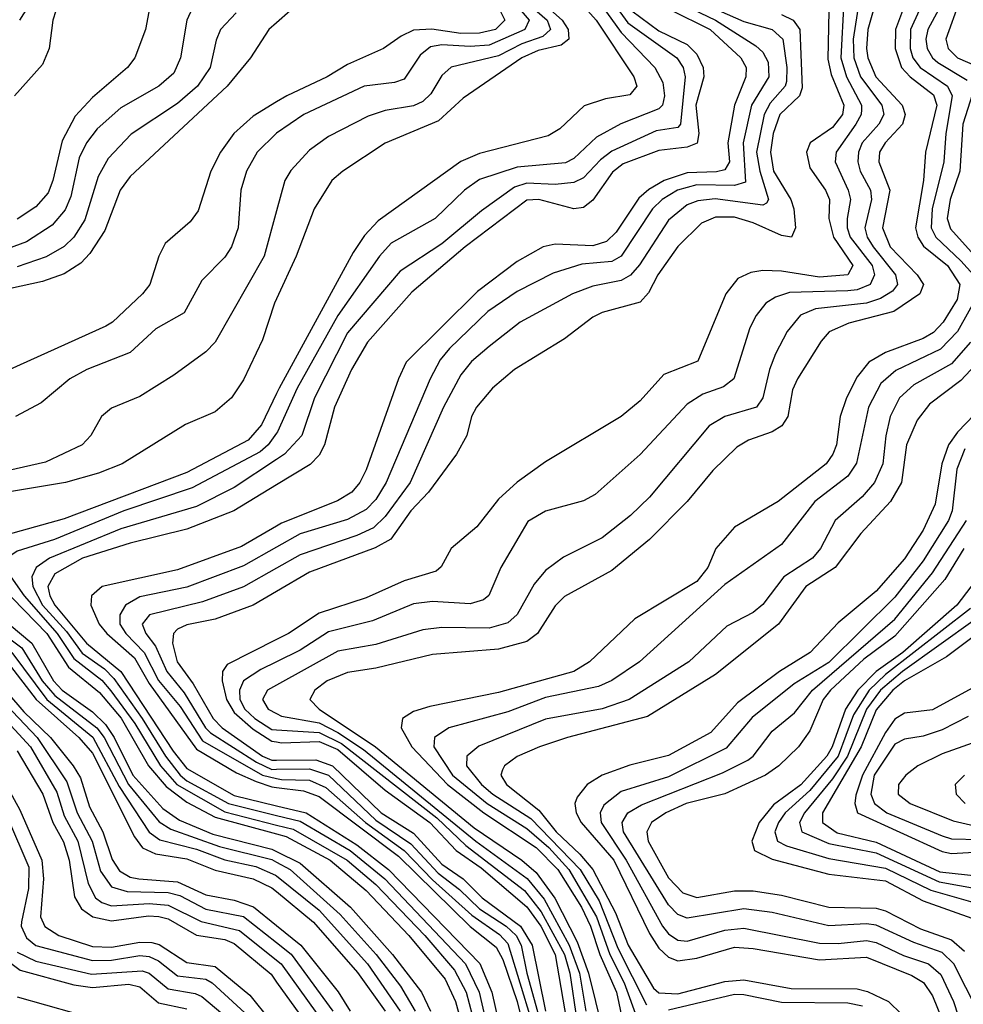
# Model space of a CAD drawing. Header units: inches. Extents: x 501365 to 657855, y 482276 to 547543.
# Tile 921 of 957: x 639456 to 641455, y 491284 to 493371. Entities that reach past the tile are written whole.
import ezdxf

# ---------------------------------------------------------------- set-up
doc = ezdxf.new("R2010")
doc.units = ezdxf.units.IN
doc.header["$MEASUREMENT"] = 0
doc.layers.add('A6439', color=7, linetype='Continuous')
doc.layers.add('A6449', color=7, linetype='Continuous')

msp = doc.modelspace()

# ---------------------------------------------------------------- linework, layer by layer
at = {"layer": 'A6439', "color": 5}
for points, elevation in [([(639828.5, 493411.5), (639809.8, 493370.2), (639796, 493290), (639782.1, 493257.9), (639750.1, 493230), (639670, 493184), (639620, 493140), (639597.4, 493110), (639581.8, 493078.2), (639563.7, 492996.3), (639552.2, 492967.8), (639524.5, 492935.5), (639470, 492900.1), (639430, 492885.2)], 3740), ([(639733.6, 493410), (639722.1, 493350), (639699.3, 493290), (639684.2, 493270), (639610, 493206.3), (639573.4, 493166.5), (639545.5, 493114.5), (639526.1, 493030), (639516, 493004), (639490, 492974.6), (639450, 492948.4)], 3720), ([(639480.4, 493410), (639455.3, 493370)], 3660), ([(639532.2, 493390), (639525.5, 493370), (639517.8, 493310), (639503.9, 493276.1), (639444.6, 493210)], 3680), ([(639914.1, 493385.9), (639881.2, 493350), (639872, 493328), (639859.2, 493270), (639832.4, 493230), (639790, 493193.2), (639691.8, 493128.2), (639643, 493077), (639621.6, 493038.4), (639593.4, 492946.6), (639570.1, 492910), (639550, 492890.3), (639511.6, 492868.4), (639450, 492847.1)], 3760), ([(640000, 493364.6), (639983.6, 493350), (639944.5, 493290), (639895.3, 493230), (639690, 493039), (639668.2, 493010), (639636, 492924), (639604.4, 492875.6), (639585.2, 492854.8), (639550, 492832.8), (639504, 492816), (639390, 492791.4)], 3780), ([(640000, 493197), (639950, 493166.8), (639909.4, 493130), (639881.1, 493090), (639860.6, 493050), (639834.1, 492965.9), (639817.1, 492942.9), (639763.6, 492896.4), (639750.5, 492870), (639731.7, 492810), (639715.7, 492790), (639652.4, 492730), (639638.3, 492721.7), (639390, 492609.9)], 3820), ([(640000, 493130.8), (639998.8, 493130), (639958.9, 493090), (639936.3, 493050), (639924.1, 493010), (639918.5, 492930), (639904.5, 492890), (639890, 492867.9), (639841.4, 492818.5), (639803.8, 492750), (639743.9, 492716.1), (639690, 492666), (639598.2, 492630), (639561.7, 492610), (639500.9, 492559.1), (639446.9, 492530)], 3840), ([(640000, 492966.3), (639973.9, 492870), (639870, 492687.8), (639850, 492667.3), (639782.1, 492617.9), (639710, 492572.5), (639650, 492547.7), (639629.3, 492530), (639606.7, 492490), (639588.1, 492470), (639510, 492433.2), (639370, 492401.6)], 3860), ([(640000, 492779.3), (639995.7, 492770), (639970, 492692.3), (639930, 492607.9), (639904.7, 492570), (639870, 492539.7), (639807, 492513), (639672.4, 492430), (639622.3, 492410), (639553, 492390), (639370, 492359.9)], 3880), ([(640000, 492579.1), (639967.8, 492512.2), (639939.8, 492480.2), (639810, 492411.3), (639550, 492313.2), (639410, 492274.4), (639398, 492262), (639392.8, 492247.2), (639396.8, 492210), (639416.4, 492170), (639513.4, 492070), (639558.8, 491998.8), (639624.9, 491944.9), (639670.6, 491890.6), (639728.7, 491790), (639765.7, 491745.7), (639810, 491712.5), (639870, 491681), (640000, 491645.8)], 3920), ([(640000, 492494.8), (639981.9, 492470), (639964.8, 492455.2), (639821.2, 492378.8), (639676.5, 492330), (639529.7, 492269.7), (639450, 492244.9), (639429.7, 492230.3), (639427.6, 492212.4), (639436.6, 492190), (639465.2, 492150), (639535, 492070), (639570, 492017.4), (639630, 491971.5), (639649, 491949), (639699.8, 491879.8), (639753.8, 491790), (639788.4, 491750), (639890, 491692.3), (640000, 491664.2)], 3940), ([(640000, 492439), (639910, 492379.7), (639830, 492339.3), (639670, 492292.3), (639518.6, 492230), (639490.3, 492210), (639481.3, 492190), (639483.5, 492170), (639504, 492130), (639554.5, 492074.4), (639588.3, 492028.3), (639635, 491995), (639655.1, 491975.1), (639715.4, 491890), (639764.4, 491810), (639795.5, 491770), (639810, 491757.9), (639897.7, 491710), (640000, 491684.6)], 3960), ([(640000, 492385.4), (639909.1, 492330), (639810, 492291.6), (639690, 492261.8), (639589, 492230), (639530, 492196.5), (639515.6, 492170), (639519.4, 492150), (639530.4, 492130), (639596.9, 492050), (639669.7, 491989.7), (639781.1, 491821.1), (639810, 491784.3), (639910, 491726.7), (640000, 491705.1)], 3980), ([(640000, 492297.9), (639925.7, 492254.3), (639790, 492204.8), (639630.2, 492170), (639608.1, 492150), (639606.6, 492130), (639624.2, 492090), (639640.1, 492070), (639698.8, 492018.8), (639730, 491964), (639830, 491824.8), (639914.8, 491774.8), (639956.4, 491756.4), (639990, 491745.2), (640000, 491743.9)], 4020), ([(640000, 492253), (639930, 492213.3), (639810, 492168.7), (639710, 492148), (639679.6, 492130), (639668, 492110), (639667.9, 492090), (639680.2, 492070), (639719.1, 492030), (639750, 491970.9), (639795.3, 491915.3), (639843, 491843), (639970.3, 491770.3), (640000, 491763.2)], 4040), ([(640000, 492208.9), (639930, 492169.2), (639842.7, 492137.3), (639730.8, 492110), (639715.3, 492090), (639722.7, 492070), (639743.5, 492043.5), (639767.4, 491990), (639804.3, 491944.3), (639849.2, 491870), (639859.9, 491859.9), (639957.4, 491797.4), (639990, 491782.2), (640000, 491782.4)], 4060), ([(640000, 492159.4), (639950, 492130.2), (639870, 492100.8), (639810, 492088.4), (639790, 492079.4), (639781.5, 492070), (639779.7, 492050), (639789.1, 492010), (639823.2, 491963.2), (639865.9, 491890), (639884.8, 491870), (639970, 491810.3), (639990, 491801.5), (640000, 491801.6)], 4080), ([(639384.3, 492130), (639481.5, 492050), (639527.3, 491970), (639545.9, 491950), (639610, 491904), (639637.2, 491877.2), (639655.8, 491850), (639695.3, 491770), (639759.2, 491699.2), (639794.5, 491674.5), (639865.1, 491645.1), (639990, 491613.1), (640000, 491608.2)], 3880), ([(639392.1, 492090), (639460, 492040), (639503, 491970), (639530, 491938.8), (639619.4, 491870), (639634.8, 491850), (639686.2, 491750), (639751, 491671), (639775.6, 491655.6), (639879, 491619), (639990, 491590.9), (640000, 491585.5)], 3860), ([(640000, 492057.2), (639895.2, 492004.8), (639885.4, 491990), (639884.3, 491970), (639893.9, 491930), (639910, 491902.5), (639950, 491867.2), (639990, 491842.3), (640000, 491840.5)], 4120), ([(639438.9, 492030), (639513.4, 491930), (639610.7, 491850.7), (639666.2, 491746.2), (639730, 491648.9), (639752.8, 491632.8), (639830, 491613.1), (639890, 491590.2), (639956.1, 491576.1), (639997.9, 491557.9), (640000, 491556.3)], 3840), ([(639390, 491990), (639464.4, 491904.4), (639521, 491850), (639569.2, 491790), (639584.2, 491764.2), (639603.2, 491703.2), (639631.9, 491650), (639651.4, 491591.4), (639667.3, 491567.3), (639690, 491554), (639707.8, 491550), (639790, 491544.2), (639850, 491516.4), (639910, 491505.4), (639950.7, 491490.7), (640000, 491451.2)], 3780), ([(639429.4, 492010), (639490.3, 491930), (639581.2, 491850), (639610, 491816.7), (639699, 491639), (639716.1, 491616.1), (639743.1, 491603.1), (639810, 491592.6), (639870, 491568.3), (639950, 491550.6), (639990, 491531.5), (640000, 491523.2)], 3820), ([(640000, 492010.5), (639966.2, 491993.8), (639930.1, 491970), (639921.2, 491950), (639922.4, 491930), (639932.7, 491910), (639953.7, 491890), (639990, 491866.9), (640000, 491866.2)], 4140), ([(639373.8, 491973.9), (639493, 491850), (639555.7, 491755.7), (639577.5, 491690), (639609, 491630), (639626.6, 491566.6), (639650, 491533.3), (639683.5, 491523.5), (639770, 491521.5), (639794.7, 491514.7), (639850, 491486.3), (639930.1, 491470.1), (640000, 491415.1)], 3760), ([(640000, 491960.8), (639980.5, 491950), (639970.1, 491930), (639982.2, 491910), (640000, 491900.5)], 4160), ([(639370, 491947.4), (639478.2, 491830), (639534.1, 491734.1), (639550, 491683.9), (639578.9, 491630), (639600.5, 491540.5), (639616.6, 491510), (639630, 491499.8), (639650, 491493.2), (639730, 491498.2), (639770, 491494.6), (639839.8, 491459.8), (639921, 491441), (640000, 491377.9)], 3740), ([(639450, 491821.2), (639504.7, 491730), (639525.8, 491670), (639548.7, 491628.7), (639560.4, 491590), (639571.9, 491511.9), (639586.6, 491486.6), (639610.5, 491470), (639650, 491460.9), (639728.3, 491471.7), (639750.7, 491470.7), (639770, 491465.7), (639830, 491431.2), (639890, 491421.7), (639910, 491413.1), (639988.1, 491348.1), (640000, 491331.5)], 3720), ([(639415.9, 491770), (639456.2, 491696.2), (639502.6, 491590), (639506.3, 491550), (639500, 491470), (639509, 491449), (639538.7, 491430), (639610, 491406.8), (639650, 491405.1), (639710, 491415.8), (639735.4, 491415.4), (639751.3, 491411.3), (639810, 491372.7), (639870, 491364.8), (639943.5, 491303.5), (639986.2, 491250)], 3680), ([(639430, 491679.9), (639474.7, 491574.7), (639474.2, 491530), (639459.3, 491459.3), (639459, 491450), (639470, 491425.2), (639490, 491409.3), (639610, 491377.3), (639650, 491377.7), (639710, 491387.5), (639730, 491385.6), (639750, 491376.3), (639790, 491344.9), (639850, 491337.5), (639863.7, 491330), (639950, 491250)], 3660), ([(639411.7, 491390), (639456.9, 491356.9), (639570, 491325.7), (639610, 491319.8), (639686.8, 491326.8), (639710, 491321.5), (639750, 491287.6), (639810, 491274.4)], 3620), ([(639450, 491394.9), (639490, 491375.9), (639608.1, 491348.1), (639715.4, 491355.4), (639730.3, 491350.2), (639770, 491316.9), (639827.4, 491307.4), (639841.2, 491301.2), (639917.1, 491237.1)], 3640), ([(639450, 491300), (639570, 491266.5)], 3580)]:
    msp.add_lwpolyline(points, dxfattribs=dict(at, elevation=elevation))
at = {"layer": 'A6449', "color": 5}
for points, elevation in [([(640000, 493706.1), (640044.1, 493670), (640170, 493620.1), (640230, 493588.7), (640250, 493582.8), (640350, 493575.3), (640390, 493562), (640401, 493550), (640405, 493505), (640415.1, 493470), (640442.8, 493422.8), (640473.5, 493390), (640483.4, 493370), (640464, 493350), (640430, 493342.5), (640390, 493341.9), (640329.2, 493350.8), (640290, 493348.7), (640263.7, 493336.3), (640226.2, 493310), (640150, 493276.2), (640107.2, 493250), (640021.4, 493210), (640000, 493197)], 3820), ([(640000, 493654.9), (640035.3, 493635.3), (640148.1, 493588.1), (640230, 493543), (640321.3, 493510), (640333.2, 493493.2), (640358.9, 493430), (640350, 493409.1), (640312.3, 493407.7), (640250, 493413.9), (640170, 493404.4), (640090, 493406.2), (640070, 493404.6), (640028.5, 493390), (640000, 493364.6)], 3780), ([(640690, 493439.7), (640744.4, 493364.4), (640847.7, 493290), (640861.3, 493270), (640865.5, 493250), (640855.5, 493150), (640850, 493142.5), (640804.5, 493135.5), (640710, 493092.7), (640686, 493074), (640650, 493035.7), (640630, 493025.7), (640590, 493021.6), (640530, 493024.3), (640503.9, 493016.1), (640434, 492966), (640350, 492895.9), (640261.9, 492838.1), (640150, 492707.1), (640080.4, 492570), (640053.3, 492490), (640016.7, 492450), (640000, 492439)], 3960), ([(640537.6, 493430), (640604.8, 493370), (640617.4, 493350), (640619.4, 493330), (640603.2, 493316.8), (640553.9, 493306.1), (640519.7, 493290), (640395.5, 493204.5), (640343, 493157), (640230.3, 493109.7), (640140.5, 493050), (640117.3, 493030), (640079.7, 492970), (640041.5, 492870), (640000, 492779.3)], 3880), ([(641237.4, 493430), (641221.4, 493330), (641223, 493290), (641237.4, 493250), (641282.3, 493190), (641286.5, 493170), (641276, 493150), (641240.9, 493110), (641233.1, 493090), (641231.6, 493070), (641236.4, 493050), (641258.1, 493010), (641260.2, 492990), (641246, 492930), (641251.5, 492910), (641263.8, 492890), (641311, 492830), (641315.3, 492810), (641304.6, 492795.4), (641279.6, 492780.4), (641250, 492770.3), (641141.7, 492758.3), (641110, 492744.6), (641082, 492710), (641057.2, 492662.8), (641044.3, 492630), (641030.5, 492569.5), (641017.1, 492550), (640950, 492529.9), (640916.6, 492510), (640790, 492358.8), (640750, 492320.4), (640690, 492273.2), (640608.1, 492231.9), (640570, 492203.8), (640545.4, 492174.6), (640509.8, 492110.2), (640490, 492092.8), (640450, 492081.4), (640350, 492083.1), (640310, 492078.3), (640210, 492047.2), (640130, 492032.8), (640000, 491960.8)], 4160), ([(640504.5, 493430), (640573.1, 493370), (640580.6, 493350), (640564.2, 493335.8), (640519.8, 493320.2), (640470, 493294.6), (640369.8, 493270.2), (640350, 493252.5), (640326.4, 493213.6), (640310, 493197.4), (640290, 493188.6), (640230, 493178.7), (640193.7, 493166.3), (640110, 493123.5), (640070, 493094.6), (640030, 493051.3), (640017.3, 493030), (640000, 492966.3)], 3860), ([(641275.1, 493430), (641252.4, 493350), (641249.7, 493310), (641252.9, 493290), (641269.9, 493250), (641325.4, 493190), (641331.7, 493170), (641325.8, 493150), (641289.1, 493110), (641277.3, 493090), (641275.9, 493070), (641299.4, 493010), (641283.9, 492930), (641299.8, 492890), (641357.1, 492830), (641370.5, 492810), (641363, 492790), (641307.7, 492752.3), (641212.1, 492727.9), (641170.8, 492709.2), (641153.6, 492690), (641103.7, 492610), (641093.3, 492586.7), (641083, 492530), (641070.5, 492510), (641050, 492497.6), (640999.8, 492480.2), (640975.2, 492464.8), (640924.1, 492415.9), (640870, 492349.9), (640790, 492269.5), (640710, 492203.4), (640610, 492148.4), (640590, 492128.9), (640552.8, 492070), (640530, 492053.1), (640470, 492036.7), (640330, 492025.9), (640210, 491996.6), (640150, 491987.5), (640107.4, 491970), (640080.7, 491950), (640070.1, 491930), (640090.1, 491910), (640209.8, 491829.8), (640418.4, 491658.4), (640519.2, 491590), (640550, 491563.4), (640589.3, 491509.3), (640636.8, 491416.8), (640661.1, 491350), (640690.7, 491230)], 4180), ([(641341.1, 493430), (641311.4, 493350), (641310.2, 493310), (641324, 493270), (641342.4, 493250), (641392, 493212), (641398.6, 493190), (641374.7, 493090), (641370.8, 493030), (641353.6, 492930), (641358.7, 492910), (641370.9, 492890.9), (641421.2, 492850), (641447.7, 492810), (641441.9, 492778.1), (641412.1, 492730), (641391.6, 492708.4), (641370, 492695.3), (641290, 492666), (641254.5, 492645.5), (641230, 492614.3), (641207.5, 492570), (641193.9, 492530), (641186.5, 492470), (641178.8, 492450), (641164.2, 492430), (641062.9, 492350), (640970, 492295.6), (640930.5, 492250), (640913.6, 492210), (640890, 492180.6), (640758.7, 492101.3), (640662.8, 492010), (640630, 491989.7), (640470, 491945.4), (640324.3, 491915.7), (640290, 491904.6), (640267, 491890), (640264.2, 491870), (640286.5, 491830), (640362.4, 491750), (640439.3, 491690), (640550, 491616.4), (640595.8, 491570), (640646.2, 491490), (640665.2, 491450), (640685, 491390), (640720.2, 491310), (640733.1, 491250)], 4220), ([(640877.4, 493417.4), (640990, 493367.5), (641050, 493350), (641072.4, 493330), (641080.9, 493270), (641080, 493240), (641077.5, 493230), (641045.9, 493194.1), (641032.8, 493170), (641017.1, 493090), (641023.5, 493050), (641042.1, 492990), (641038, 492982), (641030, 492977.7), (640928.9, 492991.1), (640892.7, 492987.3), (640870, 492978.7), (640830, 492946.5), (640768.8, 492851.2), (640750, 492829.4), (640730, 492818.6), (640670, 492806.4), (640626.9, 492790), (640516.1, 492730), (640450, 492678.7), (640413.2, 492646.8), (640390, 492618.6), (640353.8, 492550), (640283.2, 492390), (640230, 492318.4), (640205.5, 492294.5), (640170, 492277.6), (640050, 492237.1), (640000, 492208.9)], 4060), ([(640640.8, 493410), (640677.2, 493370), (640757.1, 493250), (640763, 493230), (640748.1, 493211.9), (640696.6, 493203.4), (640651.8, 493188.2), (640600, 493140), (640575.1, 493124.9), (640430, 493087.7), (640390, 493070.8), (640215.3, 492944.7), (640186.3, 492913.7), (640162, 492878), (640005.2, 492590), (640000, 492579.1)], 3920), ([(641201.5, 493410), (641195.1, 493290), (641207.2, 493250), (641239.4, 493190), (641239, 493181), (641238.4, 493170), (641227, 493150), (641185.3, 493090), (641183.4, 493070), (641211.2, 493010), (641215.8, 492990), (641208.7, 492950), (641208.6, 492930), (641215.2, 492910), (641261.6, 492850), (641267, 492830), (641257.4, 492810), (641230, 492798.7), (641210, 492796.1), (641086.8, 492793.2), (641057.2, 492782.8), (641036.8, 492770), (641015.9, 492744.1), (641002.3, 492717.7), (640968.5, 492610), (640946.8, 492593.2), (640902.8, 492577.2), (640870, 492556.4), (640770, 492449.3), (640675, 492365), (640650, 492351.6), (640570, 492329.3), (640532.6, 492307.4), (640474.8, 492210), (640449.6, 492150.4), (640438.1, 492141.9), (640410, 492133), (640330, 492138.2), (640290, 492132.8), (640203.1, 492096.9), (640110, 492074), (640050, 492035.1), (640000, 492010.5)], 4140), ([(641376.2, 493423.8), (641343.1, 493350), (641342, 493310), (641347.9, 493290), (641363.4, 493270), (641421.5, 493230), (641431.3, 493210), (641417.8, 493130), (641414, 493070), (641388.8, 492970), (641387, 492930), (641396.4, 492910), (641450, 492859.8), (641476.5, 492830)], 4240), ([(641412.1, 493410), (641379.6, 493350), (641375.5, 493330), (641378.1, 493310), (641389.6, 493290), (641400.7, 493280.7), (641462.8, 493242.8)], 4260), ([(641446.9, 493410), (641418, 493330), (641422.5, 493310), (641442.6, 493290), (641490.1, 493270)], 4280), ([(640850, 493408), (640930.2, 493370.2), (641015.4, 493315.4), (641030, 493302.5), (641041.2, 493281.1), (641043, 493250), (641005.9, 493190), (640988.4, 493110), (640993.6, 493026.4), (640970, 493019.7), (640890, 493021.4), (640849.1, 493010), (640817.2, 492990), (640796.2, 492970), (640730, 492869.7), (640710, 492858.7), (640646.9, 492853.1), (640586, 492834), (640510, 492795), (640447.2, 492752.8), (640366, 492674), (640346.8, 492650), (640325.3, 492610), (640231.8, 492390), (640210, 492354.4), (640190, 492333.3), (640150, 492311.8), (640050, 492281.4), (640000, 492253)], 4040), ([(640690, 493400), (640730, 493343.6), (640801.6, 493270), (640818, 493238), (640821.9, 493210), (640817.5, 493190), (640810, 493182.2), (640729.6, 493150.4), (640677.7, 493122.3), (640630, 493077.1), (640612.3, 493067.7), (640510, 493058.2), (640430, 493032.1), (640398.2, 493010), (640336.2, 492950), (640242.4, 492897.6), (640218.3, 492870), (640130, 492744.2), (640043.4, 492590), (640002.2, 492497.8), (640000, 492494.8)], 3940), ([(640832.8, 493392.8), (640918.3, 493350), (640983.8, 493290), (640995.2, 493270), (640994.5, 493250), (640969.8, 493190), (640955.9, 493110), (640959.4, 493070), (640950, 493052.9), (640931.7, 493048.3), (640870, 493046.3), (640821.3, 493030), (640788.5, 493011.5), (640767.4, 492992.6), (640719.5, 492920.5), (640699.2, 492900.8), (640670, 492892), (640590, 492895.1), (640564.6, 492890), (640510, 492858.3), (640425.3, 492794.7), (640274.4, 492645.6), (640257.9, 492610), (640190, 492417), (640176.4, 492390), (640159.5, 492370), (640128.7, 492351.3), (640010, 492303.8), (640000, 492297.9)], 4020), ([(640518.2, 493390), (640534.8, 493370), (640525.8, 493350), (640450, 493317.4), (640410, 493314.3), (640350, 493317.5), (640326.3, 493313.7), (640304.3, 493295.7), (640270, 493245.2), (640250, 493238), (640185.7, 493230), (640057.6, 493170), (640000, 493130.8)], 3840), ([(641170.2, 493390), (641167.6, 493287.6), (641174.9, 493254.9), (641201.9, 493190), (641199.1, 493170), (641177.7, 493142.3), (641130.5, 493110), (641122.4, 493090), (641130, 493056.8), (641162.9, 493010), (641171.1, 492990), (641170.2, 492949.8), (641179.9, 492910), (641220.9, 492850), (641210.1, 492830), (641150, 492825.3), (641070, 492838), (641030, 492839.2), (641004.7, 492835.3), (640977.5, 492822.5), (640951.7, 492790), (640892.3, 492647.7), (640820.7, 492619.3), (640770, 492563.4), (640730, 492529.9), (640570, 492433.9), (640510, 492390.8), (640470, 492354.8), (640424, 492296), (640370.1, 492250), (640348.3, 492211.7), (640337.9, 492202.1), (640270, 492181.9), (640190, 492145.8), (640090, 492113.4), (640025.5, 492070), (640000, 492057.2)], 4120), ([(640752.4, 493390), (640810, 493347.4), (640870, 493318.8), (640890, 493297.9), (640903.4, 493270), (640905.5, 493250), (640888, 493190), (640894.4, 493130), (640890.7, 493109.3), (640870, 493101), (640810, 493093.5), (640734.4, 493065.6), (640711.8, 493048.2), (640670, 492988.6), (640650, 492973.2), (640630, 492970), (640555.8, 492990), (640530, 492988.8), (640399.4, 492890), (640286.6, 492793.4), (640192.4, 492687.6), (640158.9, 492630), (640122.3, 492550), (640101.7, 492470), (640090, 492448.3), (640071.3, 492428.7), (640000, 492385.4)], 3980), ([(641070, 493381.9), (641094.5, 493370), (641108.3, 493350), (641113.3, 493226.7), (641108.1, 493210), (641066.5, 493170), (641051.8, 493130), (641046.7, 493090), (641052.9, 493050), (641089.3, 492990), (641095.6, 492970), (641099.2, 492930), (641090.7, 492910), (641070, 492914), (641010, 492940.6), (640970, 492952.4), (640930, 492952.5), (640900, 492940), (640850, 492890.3), (640808, 492830), (640787.6, 492792.4), (640770, 492772.5), (640690, 492750.3), (640670, 492740.6), (640610, 492694.7), (640503.8, 492630), (640457.6, 492590), (640423.5, 492550), (640413.1, 492530), (640402.9, 492490), (640381.2, 492450), (640321.5, 492370), (640284.4, 492330), (640242.2, 492270), (640208.5, 492251.5), (640070, 492200.3), (640000, 492159.4)], 4080), ([(641474.1, 493214.1), (641453.9, 493150), (641447.7, 493050), (641426.8, 492990), (641420.5, 492950), (641427.6, 492927.6), (641515.2, 492830)], 4260), ([(641486.8, 492790), (641442.5, 492710), (641406.9, 492673.1), (641312.2, 492627.8), (641280.3, 492599.7), (641254, 492550), (641228.6, 492431.4), (641210, 492404), (641140.6, 492350), (641070, 492259.1), (640950, 492173.9), (640768.6, 492010), (640710, 491970.6), (640682.3, 491957.7), (640570, 491934.3), (640490, 491904.3), (640365.2, 491870), (640334.4, 491850), (640333.1, 491830), (640372.5, 491770), (640446, 491710), (640530, 491656.9), (640576.6, 491616.6), (640619, 491570), (640677.9, 491470), (640706, 491390), (640736.5, 491330), (640765.4, 491250)], 4240), ([(641470, 492687.9), (641430, 492641.8), (641350, 492596.9), (641319.5, 492570), (641300.1, 492530), (641290.7, 492489.3), (641284.7, 492430), (641266.5, 492390), (641240.4, 492359.6), (641183.7, 492310), (641152.2, 492250), (641135.6, 492230), (641074.7, 492190), (641030, 492131.4), (641010, 492114.6), (640954.2, 492085.8), (640873.1, 492010), (640747.3, 491930), (640690, 491910.2), (640570, 491888.9), (640428.7, 491831.3), (640403, 491810), (640402.2, 491790), (640434.1, 491750), (640457.8, 491730), (640538.4, 491678.4), (640643.4, 491570), (640683.3, 491503.3), (640723.2, 491403.2), (640783.4, 491283.4)], 4260), ([(641480.7, 492639.3), (641450, 492606.5), (641383.6, 492556.4), (641357.5, 492522.5), (641334.5, 492470), (641323.9, 492390), (641300.5, 492350), (641237.9, 492282.1), (641183.3, 492210), (641121.1, 492170), (641063.1, 492090), (640930, 491983.3), (640785.7, 491894.3), (640616.5, 491850), (640556.8, 491830), (640510, 491809.5), (640482.6, 491790), (640478.8, 491781.2), (640475.3, 491770), (640486.9, 491750), (640555.8, 491695.8), (640592.6, 491650), (640642.7, 491602.7), (640670, 491570), (640718.1, 491478.1), (640744.7, 491410), (640798.7, 491318.7), (640810, 491308.7), (640850, 491306.2), (640950, 491333), (640990, 491336.5), (641090, 491318.1), (641230, 491316.9), (641251.7, 491311.7), (641296.6, 491290), (641323.7, 491263.7)], 4280), ([(641532.3, 492590), (641442.9, 492497.1), (641423.7, 492470), (641409.1, 492430), (641395.5, 492344.5), (641370, 492289.2), (641330, 492228.7), (641270, 492160.2), (641190, 492092.8), (641130.5, 492030), (641065.4, 491990), (640976.8, 491923.2), (640919.9, 491860.1), (640830, 491811.6), (640748.6, 491791.4), (640689.7, 491770.3), (640658.3, 491750), (640636.6, 491723.4), (640631.6, 491710), (640634.6, 491690), (640645.1, 491670), (640714.2, 491590), (640790, 491434.3), (640810, 491403.2), (640830, 491384.1), (640850, 491376.8), (640890, 491381.8), (640970, 491405.7), (641010, 491402.7), (641150, 491378.3), (641250, 491384), (641345.6, 491345.6), (641370.7, 491330.7), (641390, 491302.4), (641410.6, 491250)], 4320), ([(641458.4, 492461.6), (641441.5, 492418.5), (641431.1, 492330), (641423.2, 492310), (641370, 492224.1), (641310, 492147.2), (641170, 492008.8), (641096.5, 491963.5), (641007.8, 491892.2), (640952.5, 491827.5), (640830, 491766.1), (640730, 491735.4), (640693.4, 491706.6), (640685.7, 491690), (640687.9, 491670), (640740.5, 491590), (640817.4, 491450), (640830, 491433.8), (640850, 491420.3), (640870, 491418), (640950, 491441.8), (640990, 491445.5), (641150, 491413.7), (641190, 491412.9), (641250, 491419.8), (641270, 491415.5), (641328, 491388), (641381.2, 491370), (641407.5, 491347.5), (641434, 491290), (641493.1, 491110)], 4340), ([(641485.8, 491270), (641435, 491370), (641410, 491394.2), (641350, 491415), (641270, 491452.4), (641250, 491455.1), (641170, 491450.4), (641050, 491478.8), (640990, 491486.4), (640870, 491467.1), (640850, 491474.6), (640830, 491494.9), (640735, 491650), (640731.9, 491670), (640743.8, 491690), (640772.8, 491707.2), (640944.9, 491775.1), (640998.1, 491801.9), (641009.6, 491810.4), (641050, 491863.1), (641097.6, 491902.4), (641135.6, 491950), (641310, 492100.5), (641390, 492199.1), (641461.4, 492310)], 4360), ([(641456.3, 492250), (641415.5, 492184.5), (641310, 492064.6), (641244.5, 492015.5), (641173.5, 491950), (641158.2, 491930), (641130, 491863.6), (641105.7, 491830), (641064.2, 491790), (641035.6, 491770), (640949.7, 491730.3), (640867.9, 491710), (640824.9, 491690), (640794.4, 491670), (640784.3, 491650), (640787, 491630), (640830, 491552.1), (640860.9, 491520.9), (640890, 491510.5), (640970, 491525.1), (641010, 491525.1), (641070, 491515.6), (641170, 491490.2), (641270, 491487.8), (641290, 491482.2), (641364.4, 491444.4), (641430, 491420.9), (641457.2, 491397.2)], 4380), ([(641510, 492220.1), (641440.9, 492130), (641327, 492030), (641270.4, 491989.6), (641231.6, 491950), (641205.1, 491910), (641177.4, 491830), (641165.7, 491810), (641110.8, 491749.2), (641053, 491707), (641022.4, 491670), (641006.7, 491630), (641012.8, 491610), (641050, 491592.1), (641170, 491560.4), (641290, 491546.2), (641370, 491503.4), (641483.1, 491463.1)], 4420), ([(641590.9, 492149.1), (641419, 492021), (641330, 491969.7), (641305.6, 491950), (641270, 491908.6), (641238.4, 491830), (641156.6, 491690), (641156.9, 491670), (641187.5, 491647.5), (641270, 491627.7), (641404.9, 491564.9), (641490, 491555.9)], 4480), ([(641470, 492123.1), (641290, 491983.3), (641255.2, 491950), (641222.5, 491897.5), (641189.6, 491810), (641130, 491737.5), (641077.4, 491690), (641063.1, 491670), (641055.6, 491650), (641061.5, 491630), (641080.3, 491620.3), (641170, 491593.6), (641290, 491573.2), (641386.1, 491526.1), (641490, 491496.8)], 4440), ([(641480, 492100), (641326.1, 491990), (641279.2, 491950), (641249.7, 491910), (641209.6, 491810), (641177.5, 491762.5), (641118.3, 491690), (641107.9, 491670), (641112.9, 491650), (641170, 491625), (641270, 491605.2), (641404.1, 491544.1), (641490, 491528.5)], 4460), ([(641481.5, 491958.5), (641390, 491908.7), (641330, 491901.4), (641310, 491888.8), (641290, 491860.3), (641241.2, 491770), (641227.3, 491727.3), (641225.3, 491710), (641230.4, 491690.4), (641410, 491608.1), (641430, 491603.8), (641490, 491607.3)], 4520), ([(640000, 491900.5), (640010, 491895.2), (640090, 491881.1), (640130, 491860.4), (640184.1, 491824.1), (640422, 491630), (640531.2, 491551.2), (640566.9, 491506.9), (640620, 491410), (640641.6, 491350), (640655.2, 491270)], 4160), ([(641465.4, 491894.6), (641410, 491866.2), (641370, 491852.7), (641330, 491846.2), (641310, 491835.8), (641266.2, 491770), (641259.2, 491730), (641266.5, 491710), (641292.6, 491690), (641410, 491641.6), (641430, 491635.2), (641490, 491633.3)], 4540), ([(640000, 491866.2), (640090, 491860.1), (640137.3, 491837.3), (640339.3, 491679.3), (640400.8, 491620.8), (640525.4, 491525.4), (640560.6, 491480.6), (640609.9, 491390), (640621.3, 491350), (640636.1, 491250)], 4140), ([(641583.5, 491876.5), (641410, 491815.4), (641358.3, 491790), (641333.1, 491770), (641317.9, 491750), (641316.6, 491730), (641342, 491710), (641433.4, 491673.4), (641510, 491655.6)], 4560), ([(640000, 491840.5), (640010, 491838.6), (640090, 491841), (640130, 491824.6), (640230, 491738.5), (640324.7, 491670), (640380.7, 491610), (640433.6, 491573.6), (640530, 491490.8), (640559.7, 491450), (640589.9, 491390), (640614.1, 491250)], 4120), ([(640000, 491801.6), (640082.8, 491802.8), (640118.7, 491790), (640221.6, 491690), (640290, 491647.3), (640350, 491581.5), (640394.9, 491550), (640435.6, 491510), (640516.8, 491450), (640541.2, 491410), (640569.8, 491270)], 4080), ([(640000, 491782.4), (640070, 491783.4), (640110, 491770.3), (640210, 491674.7), (640284.2, 491624.2), (640342.6, 491562.6), (640387.7, 491527.7), (640430, 491486.8), (640486.3, 491450), (640507.3, 491430), (640518.2, 491410), (640529.9, 491350.1), (640556.3, 491256.3)], 4060), ([(640000, 491763.2), (640010, 491760.8), (640070, 491759.2), (640104, 491744), (640188, 491670), (640270.5, 491610.5), (640330, 491548.4), (640413.5, 491473.5), (640472, 491432), (640490, 491413.4), (640564.1, 491170)], 4040), ([(641457.4, 491770), (641437.8, 491750), (641439.6, 491730), (641459.1, 491710)], 4580), ([(640000, 491743.9), (640056.9, 491736.9), (640090, 491724.5), (640258, 491598), (640410, 491449), (640465, 491405.1), (640479.4, 491379.4), (640510, 491290), (640539.3, 491170)], 4020), ([(640000, 491705.1), (640062.9, 491690), (640170, 491622), (640236.7, 491570), (640430.7, 491370.7), (640456, 491310), (640492.1, 491150)], 3980), ([(640000, 491684.6), (640050, 491672.2), (640155.5, 491610), (640229, 491550), (640400.2, 491370), (640429.3, 491310), (640466, 491150)], 3960), ([(640000, 491664.2), (640035.2, 491655.2), (640149.7, 491590), (640210, 491538.2), (640313.9, 491430), (640376.9, 491356.9), (640401.5, 491310), (640433.5, 491190)], 3940), ([(640000, 491645.8), (640020.3, 491640.3), (640113.3, 491590), (640190, 491525.8), (640279.9, 491430), (640357.3, 491337.3), (640378.7, 491290), (640406.5, 491190)], 3920), ([(640000, 491608.2), (640050, 491583.8), (640156.4, 491490), (640245.2, 491390), (640307.3, 491310), (640325.8, 491270)], 3880), ([(640000, 491585.5), (640028.6, 491570), (640134.9, 491474.9), (640210.7, 491390), (640262.7, 491322.7), (640293.6, 491270)], 3860), ([(640000, 491556.3), (640090, 491483.8), (640192.6, 491370), (640262, 491270)], 3840), ([(640000, 491523.2), (640078.3, 491458.3), (640171.7, 491351.7), (640229.9, 491270)], 3820), ([(640000, 491451.2), (640051.3, 491410), (640130.7, 491310.7), (640155.9, 491270)], 3780), ([(640000, 491415.1), (640030.8, 491390.8), (640119, 491270)], 3760), ([(640000, 491377.9), (640009.8, 491370), (640085.2, 491265.2)], 3740), ([(640000, 491331.5), (640058.3, 491250), (640062.5, 491190), (640069.5, 491170), (640067.9, 491150), (640054.8, 491130), (640002.7, 491077.3), (640000, 491070.7)], 3720), ([(640830, 491272.4), (640970, 491305.5), (640990, 491305.3), (641070, 491288.7), (641210, 491287.6), (641241.1, 491281.1)], 4260)]:
    msp.add_lwpolyline(points, dxfattribs=dict(at, elevation=elevation))

doc.saveas('drawing.dxf')
